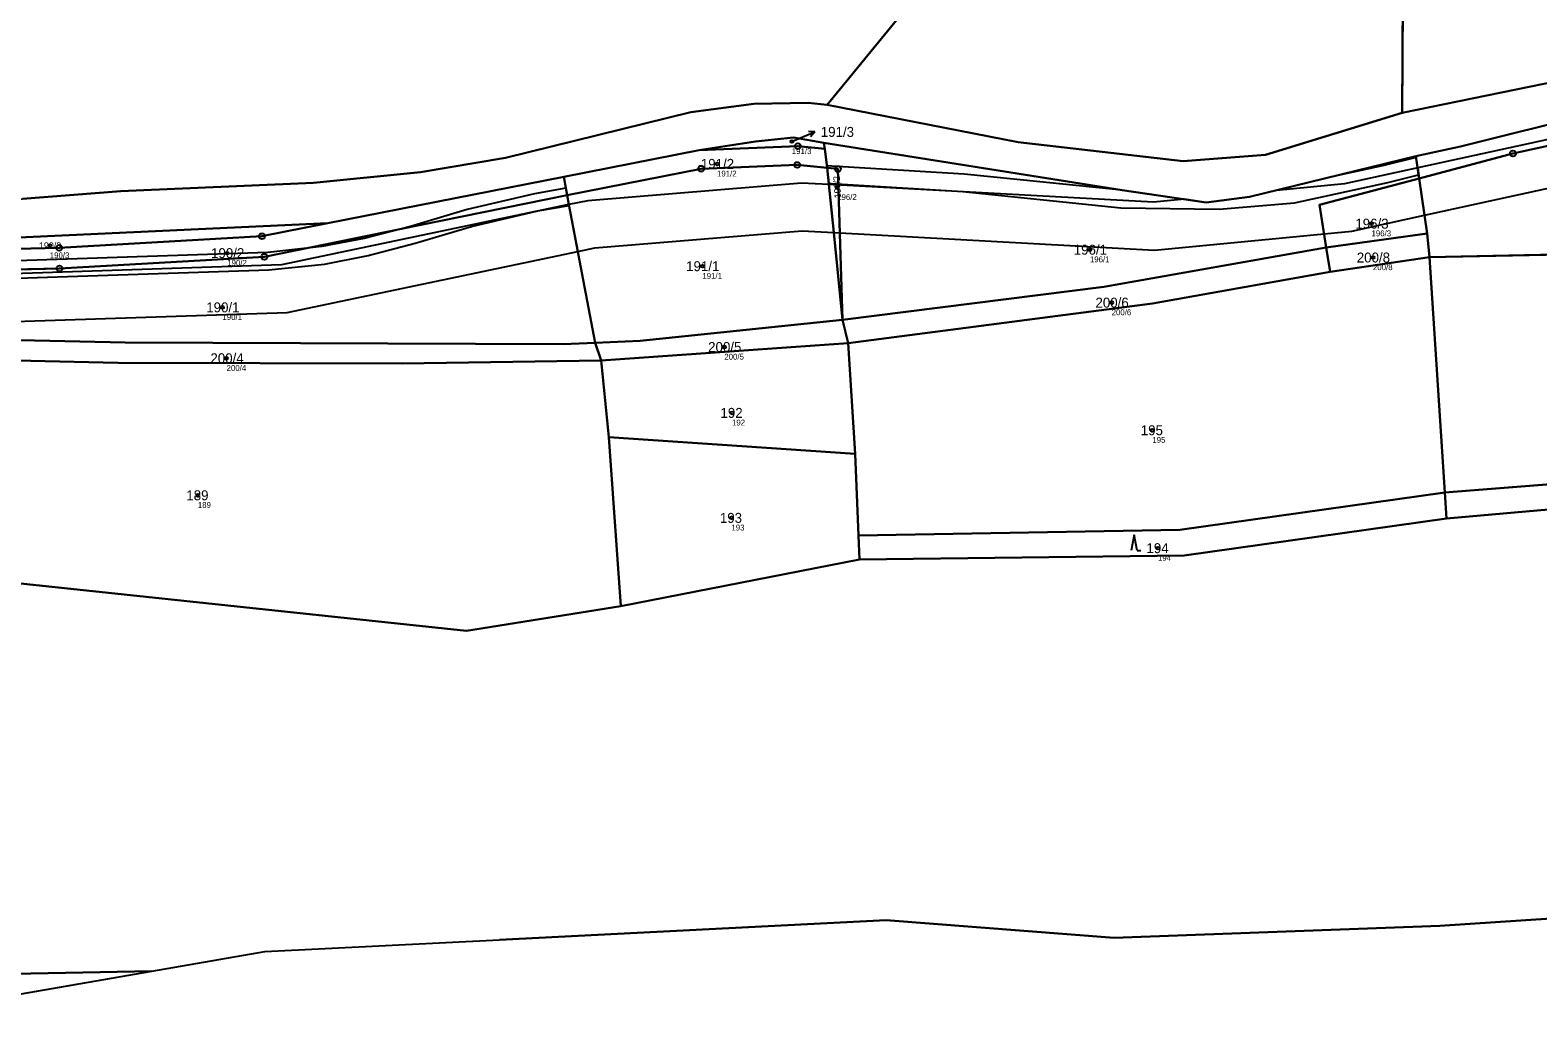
# Model space of a CAD drawing. Extents: x -766177 to -763254, y -1057727 to -1053915.
# Drawn here: x -764321.8 to -764063.9, y -1057681.1 to -1057510.3 of the extents above; entities that cross this region are included whole.
import ezdxf

# ---------------------------------------------------------------- set-up
doc = ezdxf.new("R2010")
doc.units = 0
for name, color, linetype in [('Vrstva 1', 7, 'Continuous'), ('Vrstva 13', 7, 'Continuous'), ('Vrstva 2', 7, 'Continuous'), ('Vrstva 3', 7, 'Continuous'), ('Vrstva 50', 7, 'Continuous'), ('Vrstva 51', 7, 'Continuous'), ('Vrstva 53', 7, 'Continuous'), ('Vrstva 7', 7, 'Continuous'), ('Vrstva 8', 7, 'Continuous')]:
    doc.layers.add(name, color=color, linetype=linetype)

msp = doc.modelspace()

# ---------------------------------------------------------------- linework, layer by layer
at = {"layer": 'Vrstva 1'}
for p, q in [((-764087.13, -1057524.45), (-764086.71, -1057450.26)), ((-764141.1, -1057468.91), (-764185.45, -1057523.11)), ((-764037.07, -1057524.61), (-764068.19, -1057531.4)), ((-764230.53, -1057535.39), (-764207.39, -1057530.82)), ((-764185.89, -1057530.62), (-764186.04, -1057529.57)), ((-764185.45, -1057533.88), (-764185.89, -1057530.62)), ((-764084.78, -1057531.88), (-764077.17, -1057530.22)), ((-764190.59, -1057533.37), (-764207.01, -1057534.01)), ((-764185.45, -1057533.88), (-764190.59, -1057533.37)), ((-764084.78, -1057531.88), (-764084.23, -1057535.67)), ((-764068.19, -1057531.4), (-764084.23, -1057535.67)), ((-764270.89, -1057543.35), (-764230.53, -1057535.39)), ((-764229.94, -1057538.53), (-764230.53, -1057535.39)), ((-764207.01, -1057534.01), (-764229.94, -1057538.53)), ((-764084.23, -1057535.67), (-764082.88, -1057545.1)), ((-764270.89, -1057543.35), (-764282.14, -1057545.57)), ((-764282.14, -1057545.57), (-764316.83, -1057547.55)), ((-764100.13, -1057547.48), (-764082.88, -1057545.1)), ((-764082.88, -1057545.1), (-764082.48, -1057549.13)), ((-764316.83, -1057547.55), (-764355.57, -1057548.48)), ((-764099.47, -1057551.65), (-764100.13, -1057547.48)), ((-764022.79, -1057547.96), (-764082.48, -1057549.13)), ((-764316.75, -1057551.07), (-764355.33, -1057551.99)), ((-764281.72, -1057549.07), (-764316.75, -1057551.07)), ((-764082.48, -1057549.13), (-764099.47, -1057551.65)), ((-764079.86, -1057589.37), (-764082.48, -1057549.13)), ((-764181.91, -1057563.83), (-764182.86, -1057559.83)), ((-764224.1, -1057566.79), (-764225.14, -1057563.76)), ((-764181.91, -1057563.83), (-764224.1, -1057566.79)), ((-764180.7, -1057582.76), (-764181.91, -1057563.83)), ((-764222.84, -1057579.91), (-764224.1, -1057566.79)), ((-764220.74, -1057608.78), (-764222.84, -1057579.91)), ((-764222.84, -1057579.91), (-764180.7, -1057582.76)), ((-764180.11, -1057596.73), (-764180.7, -1057582.76)), ((-764079.86, -1057589.37), (-764022.75, -1057584.89)), ((-764079.58, -1057593.79), (-764079.86, -1057589.37)), ((-764079.58, -1057593.79), (-764022.75, -1057588.78)), ((-764179.96, -1057600.83), (-764180.11, -1057596.73)), ((-764220.74, -1057608.78), (-764179.96, -1057600.83)), ((-764281.67, -1057667.85), (-764241.49, -1057665.83)), ((-764300.96, -1057671.2), (-764281.67, -1057667.85)), ((-764348.24, -1057679.41), (-764300.96, -1057671.2))]:
    msp.add_line(p, q, dxfattribs=at)
for points in [[(-764087.13, -1057524.45), (-764055.65, -1057518.01), (-764026.56, -1057513.08)], [(-764355.39, -1057539.97), (-764323.11, -1057539.17), (-764306.27, -1057537.86), (-764273.35, -1057536.41), (-764255.03, -1057534.6), (-764240.51, -1057532.15), (-764208.78, -1057524.32), (-764198.02, -1057522.93), (-764188.72, -1057522.77), (-764185.45, -1057523.11)], [(-764185.45, -1057523.11), (-764152.83, -1057529.46), (-764124.6, -1057532.75), (-764110.51, -1057531.64), (-764087.13, -1057524.45)], [(-764077.17, -1057530.22), (-764054.79, -1057524.65), (-764046.4, -1057523.05)], [(-764207.39, -1057530.82), (-764197.72, -1057529.36), (-764191.25, -1057528.7), (-764186.04, -1057529.57)], [(-764185.89, -1057530.62), (-764190.5, -1057530.16), (-764207.39, -1057530.82)], [(-764186.04, -1057529.57), (-764135.05, -1057537.68), (-764120.67, -1057539.77), (-764113.24, -1057538.85), (-764084.78, -1057531.88)], [(-764182.86, -1057559.83), (-764183.66, -1057534.06), (-764185.45, -1057533.88)], [(-764182.86, -1057559.83), (-764184.35, -1057544.94), (-764185.45, -1057533.88)], [(-764084.23, -1057535.67), (-764101.27, -1057540.2), (-764100.13, -1057547.48)], [(-764229.94, -1057538.53), (-764258.56, -1057544.36), (-764281.72, -1057549.07)], [(-764225.14, -1057563.76), (-764229.63, -1057540.16), (-764229.94, -1057538.53)], [(-764355.72, -1057546.27), (-764337.3, -1057546.38), (-764270.89, -1057543.35)], [(-764100.13, -1057547.48), (-764138.15, -1057554.19), (-764182.86, -1057559.83)], [(-764099.47, -1057551.65), (-764129.82, -1057557.04), (-764181.91, -1057563.83)], [(-764225.14, -1057563.76), (-764217.44, -1057563.44), (-764182.86, -1057559.83)], [(-764354.59, -1057562.65), (-764305.52, -1057563.74), (-764230.65, -1057563.99), (-764225.14, -1057563.76)], [(-764224.1, -1057566.79), (-764258.17, -1057567.34), (-764306.78, -1057567.22), (-764354.04, -1057566.12)], [(-764079.86, -1057589.37), (-764125.18, -1057595.74), (-764180.11, -1057596.73)], [(-764179.96, -1057600.83), (-764124.4, -1057600.16), (-764079.58, -1057593.79)], [(-764346.57, -1057602.5), (-764247.15, -1057613), (-764220.74, -1057608.78)], [(-763856.24, -1057646.64), (-763961.29, -1057655.59), (-764080.71, -1057663.45), (-764136.37, -1057665.52), (-764175.41, -1057662.5), (-764241.49, -1057665.83)], [(-764498.25, -1057671.74), (-764392.02, -1057674.8), (-764334.7, -1057673.79), (-764333.51, -1057671.86), (-764300.96, -1057671.2)]]:
    msp.add_lwpolyline(points, dxfattribs=at)
at = {"layer": 'Vrstva 13'}
for points in [[(-764057.75, -1057536.39), (-764025.84, -1057530.8), (-764023.03, -1057530.79), (-764023.92, -1057523.71), (-764024.05, -1057522.64), (-764026.56, -1057522.65), (-764059.33, -1057528.38), (-764084.49, -1057533.87), (-764084.23, -1057535.67), (-764083.33, -1057541.97)], [(-764162.04, -1057534.94), (-764184.7, -1057533.56), (-764185.49, -1057533.55), (-764185.45, -1057533.88), (-764185.18, -1057536.56), (-764184.8, -1057536.56), (-764162.28, -1057537.93), (-764135.23, -1057540.68), (-764118.42, -1057540.92), (-764105.58, -1057539.85), (-764089.61, -1057536.36), (-764084.32, -1057535.06), (-764084.75, -1057532.08), (-764090.29, -1057533.44), (-764098.13, -1057535.15), (-764113.24, -1057538.85), (-764120.67, -1057539.77), (-764135.05, -1057537.68)], [(-764083.33, -1057541.97), (-764084.23, -1057535.67), (-764084.49, -1057533.87), (-764097, -1057536.6), (-764108.64, -1057537.72), (-764113.24, -1057538.85), (-764120.67, -1057539.77), (-764124.35, -1057539.24), (-764129.68, -1057539.75), (-764185.17, -1057536.72), (-764184.35, -1057544.94), (-764129.51, -1057547.93), (-764095.73, -1057544.68)], [(-764355.46, -1057550.1), (-764355.33, -1057551.99), (-764355.25, -1057553.1), (-764339.53, -1057553.26), (-764280.95, -1057551.33), (-764271.43, -1057550.31), (-764263.99, -1057548.85), (-764255.92, -1057546.77), (-764246.28, -1057543.88), (-764234.94, -1057541.24), (-764229.6, -1057540.31), (-764229.94, -1057538.53), (-764230.16, -1057537.36), (-764235.54, -1057538.3), (-764247.05, -1057540.98), (-764256.72, -1057543.88), (-764264.65, -1057545.93), (-764271.87, -1057547.34), (-764281.16, -1057548.33), (-764339.57, -1057550.26)], [(-764229.63, -1057540.16), (-764228.11, -1057548.17), (-764225.23, -1057547.57), (-764189.73, -1057544.65), (-764184.35, -1057544.94), (-764185.17, -1057536.72), (-764189.84, -1057536.47), (-764226.41, -1057539.48)], [(-764355.28, -1057552.72), (-764354.71, -1057560.89), (-764348.6, -1057560.96), (-764277.82, -1057558.6), (-764228.11, -1057548.17), (-764229.63, -1057540.16), (-764278.8, -1057550.47), (-764348.69, -1057552.8)]]:
    msp.add_lwpolyline(points, close=True, dxfattribs=at)
at = {"layer": 'Vrstva 3'}
for p, q in [((-764132.99, -1057596.63), (-764133.492, -1057599.31)), ((-764132.488, -1057599.31), (-764132.99, -1057596.63)), ((-764132.488, -1057599.31), (-764131.82, -1057599.31))]:
    msp.add_line(p, q, dxfattribs=at)
at = {"layer": 'Vrstva 50'}
for centre in [(-764191.52, -1057529.35994), (-764204.31, -1057533.18994), (-764183.76, -1057537.20994), (-764092.38, -1057543.40994), (-764318.42, -1057547.16994), (-764288.07, -1057548.44994), (-764140.54, -1057547.85994), (-764092.13, -1057549.19994), (-764206.82, -1057550.67994), (-764136.82, -1057556.90994), (-764288.89, -1057557.71994), (-764203.06, -1057564.49994), (-764288.18, -1057566.41994), (-764201.75, -1057575.75994), (-764129.87, -1057578.72994), (-764293.1, -1057589.84994), (-764201.85, -1057593.70994), (-764128.9, -1057598.88994)]:
    msp.add_circle(centre, 0.25, dxfattribs=at)
at = {"layer": 'Vrstva 51'}
for points in [[(-764255.03, -1057534.6), (-764240.51, -1057532.15), (-764208.78, -1057524.32), (-764198.02, -1057522.93), (-764188.72, -1057522.77), (-764185.45, -1057523.11), (-764141.1, -1057468.91), (-764156.86, -1057426.65), (-764250.82, -1057457.98), (-764253.46, -1057450.18), (-764313.8, -1057462.31), (-764355.39, -1057539.97), (-764323.11, -1057539.17), (-764306.27, -1057537.86), (-764273.35, -1057536.41)], [(-764038.99, -1057447.79), (-764086.71, -1057450.26), (-764087.13, -1057524.45), (-764055.65, -1057518.01), (-764026.56, -1057513.08), (-764021.64, -1057485.2), (-764015.6, -1057455.43)], [(-764152.83, -1057529.46), (-764124.6, -1057532.75), (-764110.51, -1057531.64), (-764087.13, -1057524.45), (-764086.71, -1057450.26), (-764115.62, -1057457.1), (-764119.09, -1057466.57), (-764141.1, -1057468.91), (-764185.45, -1057523.11)], [(-764084.78, -1057531.88), (-764084.23, -1057535.67), (-764068.19, -1057531.4), (-764037.07, -1057524.61), (-764023.92, -1057523.71), (-764024.42, -1057519.71), (-764046.4, -1057523.05), (-764054.79, -1057524.65), (-764077.17, -1057530.22)], [(-764037.07, -1057524.61), (-764068.19, -1057531.4), (-764084.23, -1057535.67), (-764082.88, -1057545.1), (-764082.48, -1057549.13), (-764022.79, -1057547.96), (-764022.43, -1057542.75), (-764022.07, -1057538.44), (-764023.92, -1057523.71)], [(-764207.39, -1057530.82), (-764230.53, -1057535.39), (-764229.94, -1057538.53), (-764207.01, -1057534.01), (-764190.59, -1057533.37), (-764185.45, -1057533.88), (-764185.89, -1057530.62), (-764190.5, -1057530.16)], [(-764186.04, -1057529.57), (-764191.25, -1057528.7), (-764197.72, -1057529.36), (-764207.39, -1057530.82), (-764190.5, -1057530.16), (-764185.89, -1057530.62)], [(-764084.78, -1057531.88), (-764113.24, -1057538.85), (-764120.67, -1057539.77), (-764135.05, -1057537.68), (-764186.04, -1057529.57), (-764185.89, -1057530.62), (-764185.45, -1057533.88), (-764183.66, -1057534.06), (-764182.86, -1057559.83), (-764138.15, -1057554.19), (-764100.13, -1057547.48), (-764101.27, -1057540.2), (-764084.23, -1057535.67)], [(-764184.35, -1057544.94), (-764185.45, -1057533.88), (-764190.59, -1057533.37), (-764207.01, -1057534.01), (-764229.94, -1057538.53), (-764229.63, -1057540.16), (-764225.14, -1057563.76), (-764217.44, -1057563.44), (-764182.86, -1057559.83)], [(-764270.89, -1057543.35), (-764282.14, -1057545.57), (-764316.83, -1057547.55), (-764355.57, -1057548.48), (-764355.33, -1057551.99), (-764316.75, -1057551.07), (-764281.72, -1057549.07), (-764258.56, -1057544.36), (-764229.94, -1057538.53), (-764230.53, -1057535.39)], [(-764185.45, -1057533.88), (-764184.35, -1057544.94), (-764182.86, -1057559.83), (-764183.66, -1057534.06)], [(-764101.27, -1057540.2), (-764100.13, -1057547.48), (-764082.88, -1057545.1), (-764084.23, -1057535.67)], [(-764316.75, -1057551.07), (-764355.33, -1057551.99), (-764354.59, -1057562.65), (-764305.52, -1057563.74), (-764230.65, -1057563.99), (-764225.14, -1057563.76), (-764229.63, -1057540.16), (-764229.94, -1057538.53), (-764258.56, -1057544.36), (-764281.72, -1057549.07)], [(-764355.72, -1057546.27), (-764355.57, -1057548.48), (-764316.83, -1057547.55), (-764282.14, -1057545.57), (-764270.89, -1057543.35), (-764337.3, -1057546.38)], [(-764099.47, -1057551.65), (-764082.48, -1057549.13), (-764082.88, -1057545.1), (-764100.13, -1057547.48)], [(-764099.47, -1057551.65), (-764100.13, -1057547.48), (-764138.15, -1057554.19), (-764182.86, -1057559.83), (-764181.91, -1057563.83), (-764129.82, -1057557.04)], [(-764022.79, -1057547.96), (-764082.48, -1057549.13), (-764079.86, -1057589.37), (-764022.75, -1057584.89)], [(-764129.82, -1057557.04), (-764181.91, -1057563.83), (-764180.7, -1057582.76), (-764180.11, -1057596.73), (-764125.18, -1057595.74), (-764079.86, -1057589.37), (-764082.48, -1057549.13), (-764099.47, -1057551.65)], [(-764181.91, -1057563.83), (-764182.86, -1057559.83), (-764217.44, -1057563.44), (-764225.14, -1057563.76), (-764224.1, -1057566.79)], [(-764224.1, -1057566.79), (-764225.14, -1057563.76), (-764230.65, -1057563.99), (-764305.52, -1057563.74), (-764354.59, -1057562.65), (-764354.04, -1057566.12), (-764306.78, -1057567.22), (-764258.17, -1057567.34)], [(-764180.7, -1057582.76), (-764181.91, -1057563.83), (-764224.1, -1057566.79), (-764222.84, -1057579.91)], [(-764220.74, -1057608.78), (-764222.84, -1057579.91), (-764224.1, -1057566.79), (-764258.17, -1057567.34), (-764306.78, -1057567.22), (-764354.04, -1057566.12), (-764346.57, -1057602.5), (-764247.15, -1057613)], [(-764179.96, -1057600.83), (-764180.11, -1057596.73), (-764180.7, -1057582.76), (-764222.84, -1057579.91), (-764220.74, -1057608.78)], [(-764022.75, -1057588.78), (-764022.75, -1057584.89), (-764079.86, -1057589.37), (-764079.58, -1057593.79)], [(-764124.4, -1057600.16), (-764079.58, -1057593.79), (-764079.86, -1057589.37), (-764125.18, -1057595.74), (-764180.11, -1057596.73), (-764179.96, -1057600.83)], [(-764348.24, -1057679.41), (-764300.96, -1057671.2), (-764333.51, -1057671.86), (-764334.7, -1057673.79), (-764392.02, -1057674.8), (-764498.25, -1057671.74), (-764417.84, -1057680.08), (-764399.34, -1057681.07), (-764380.86, -1057680.97), (-764366.3, -1057677.22)]]:
    msp.add_lwpolyline(points, close=True, dxfattribs=at)
for points in [[(-764337.3, -1057546.38), (-764270.89, -1057543.35), (-764230.53, -1057535.39), (-764207.39, -1057530.82), (-764197.72, -1057529.36), (-764191.25, -1057528.7), (-764186.04, -1057529.57), (-764135.05, -1057537.68), (-764120.67, -1057539.77), (-764113.24, -1057538.85), (-764084.78, -1057531.88), (-764077.17, -1057530.22), (-764054.79, -1057524.65), (-764046.4, -1057523.05), (-764024.42, -1057519.71), (-764004.08, -1057517.4), (-763996.55, -1057518.51), (-763971.55, -1057523.53), (-763956.8, -1057525.72), (-763934.54, -1057527.6), (-763906.77, -1057531.15), (-763894.08, -1057531.57), (-763866.84, -1057532.4)], [(-764055.65, -1057518.01), (-764087.13, -1057524.45), (-764110.51, -1057531.64), (-764124.6, -1057532.75), (-764152.83, -1057529.46), (-764185.45, -1057523.11), (-764188.72, -1057522.77), (-764198.02, -1057522.93), (-764208.78, -1057524.32), (-764240.51, -1057532.15), (-764255.03, -1057534.6), (-764273.35, -1057536.41), (-764306.27, -1057537.86), (-764323.11, -1057539.17)], [(-764333.51, -1057671.86), (-764300.96, -1057671.2), (-764281.67, -1057667.85), (-764241.49, -1057665.83), (-764175.41, -1057662.5), (-764136.37, -1057665.52), (-764080.71, -1057663.45), (-763961.29, -1057655.59), (-763856.24, -1057646.64), (-763830.44, -1057640.94), (-763819.22, -1057638.01), (-763806.62, -1057638.06), (-763808.56, -1057565.02), (-763932.47, -1057579.72), (-764022.75, -1057588.78), (-764079.58, -1057593.79), (-764124.4, -1057600.16), (-764179.96, -1057600.83), (-764220.74, -1057608.78), (-764247.15, -1057613), (-764346.57, -1057602.5)]]:
    msp.add_lwpolyline(points, dxfattribs=at)
at = {"layer": 'Vrstva 53'}
msp.add_lwpolyline([(-764348.24, -1057679.41), (-764300.96, -1057671.2), (-764281.67, -1057667.85), (-764241.49, -1057665.83), (-764175.41, -1057662.5), (-764136.37, -1057665.52), (-764080.71, -1057663.45), (-763961.29, -1057655.59), (-763856.24, -1057646.64), (-763830.44, -1057640.94), (-763819.22, -1057638.01), (-763806.62, -1057638.06), (-763808.56, -1057565.02), (-763809.07, -1057561.65), (-763812.98, -1057539.13), (-763815.01, -1057527.44), (-763815.4, -1057524.87), (-763816.3, -1057518.95), (-763816.6, -1057517.56), (-763812.11, -1057507.4), (-763828.75, -1057483.47), (-763826.31, -1057452.64), (-763821.58, -1057425.53)], dxfattribs=at)
at = {"layer": 'Vrstva 7'}
for p, q in [((-764190.34, -1057528.87), (-764187.578, -1057527.697)), ((-764187.578, -1057527.697), (-764188.695, -1057527.628)), ((-764187.578, -1057527.697), (-764188.304, -1057528.55)), ((-764191.52, -1057529.36), (-764190.34, -1057528.87))]:
    msp.add_line(p, q, dxfattribs=at)
at = {"layer": 'Vrstva 8'}
for centre, radius in [((-764190.5, -1057530.15988), 0.5), ((-764190.5, -1057530.15988), 0.0303), ((-764068.19, -1057531.39988), 0.5), ((-764207.01, -1057534.00988), 0.5), ((-764190.59, -1057533.36988), 0.5), ((-764190.59, -1057533.36988), 0.0303), ((-764068.19, -1057531.39988), 0.0303), ((-764207.01, -1057534.00988), 0.0303), ((-764183.66, -1057534.05988), 0.5), ((-764183.66, -1057534.05988), 0.0303), ((-764282.14, -1057545.56988), 0.5), ((-764282.14, -1057545.56988), 0.0303), ((-764316.83, -1057547.54988), 0.5), ((-764316.83, -1057547.54988), 0.0303), ((-764281.72, -1057549.06988), 0.5), ((-764316.75, -1057551.06988), 0.5), ((-764316.75, -1057551.06988), 0.0303), ((-764281.72, -1057549.06988), 0.0303)]:
    msp.add_circle(centre, radius, dxfattribs=at)

# ---------------------------------------------------------------- texts
at = {"layer": 'Vrstva 2'}
for s, height, p in [('191/3', 1.699998, (-764186.57, -1057528.57)), ('191/2', 1.699998, (-764207.083, -1057534.04)), ('196/3', 1.699998, (-764095.153, -1057544.26)), ('190/3', 1.14, (-764320.279, -1057547.74)), ('190/2', 1.699998, (-764290.843, -1057549.3)), ('196/1', 1.699998, (-764143.313, -1057548.71)), ('200/8', 1.699998, (-764094.903, -1057550.05)), ('191/1', 1.699998, (-764209.593, -1057551.53)), ('200/6', 1.699998, (-764139.593, -1057557.76)), ('190/1', 1.699998, (-764291.663, -1057558.57)), ('200/5', 1.699998, (-764205.833, -1057565.35)), ('200/4', 1.699998, (-764290.953, -1057567.27)), ('192', 1.699998, (-764203.724, -1057576.61)), ('195', 1.699998, (-764131.844, -1057579.58)), ('189', 1.699998, (-764295.074, -1057590.7)), ('193', 1.699998, (-764203.824, -1057594.56)), ('194', 1.699998, (-764130.874, -1057599.74))]:
    msp.add_text(s, height=height, dxfattribs=at).set_placement(p)
msp.add_text('196/2', height=1.14, rotation=94, dxfattribs=at).set_placement((-764183.061, -1057539.025))
at = {"layer": 'Vrstva 50'}
for s, p in [('191/3', (-764191.52, -1057531.516)), ('191/2', (-764204.31, -1057535.346)), ('196/2', (-764183.76, -1057539.366)), ('196/3', (-764092.38, -1057545.566)), ('190/3', (-764318.42, -1057549.326)), ('196/1', (-764140.54, -1057550.016)), ('190/2', (-764288.07, -1057550.606)), ('200/8', (-764092.13, -1057551.356)), ('191/1', (-764206.82, -1057552.836)), ('190/1', (-764288.89, -1057559.876)), ('200/6', (-764136.82, -1057559.066)), ('200/5', (-764203.06, -1057566.656)), ('200/4', (-764288.18, -1057568.576)), ('192', (-764201.75, -1057577.916)), ('195', (-764129.87, -1057580.886)), ('189', (-764293.1, -1057592.006)), ('193', (-764201.85, -1057595.866)), ('194', (-764128.9, -1057601.046))]:
    msp.add_text(s, height=0.999996, dxfattribs=at).set_placement(p)

doc.saveas('drawing.dxf')
